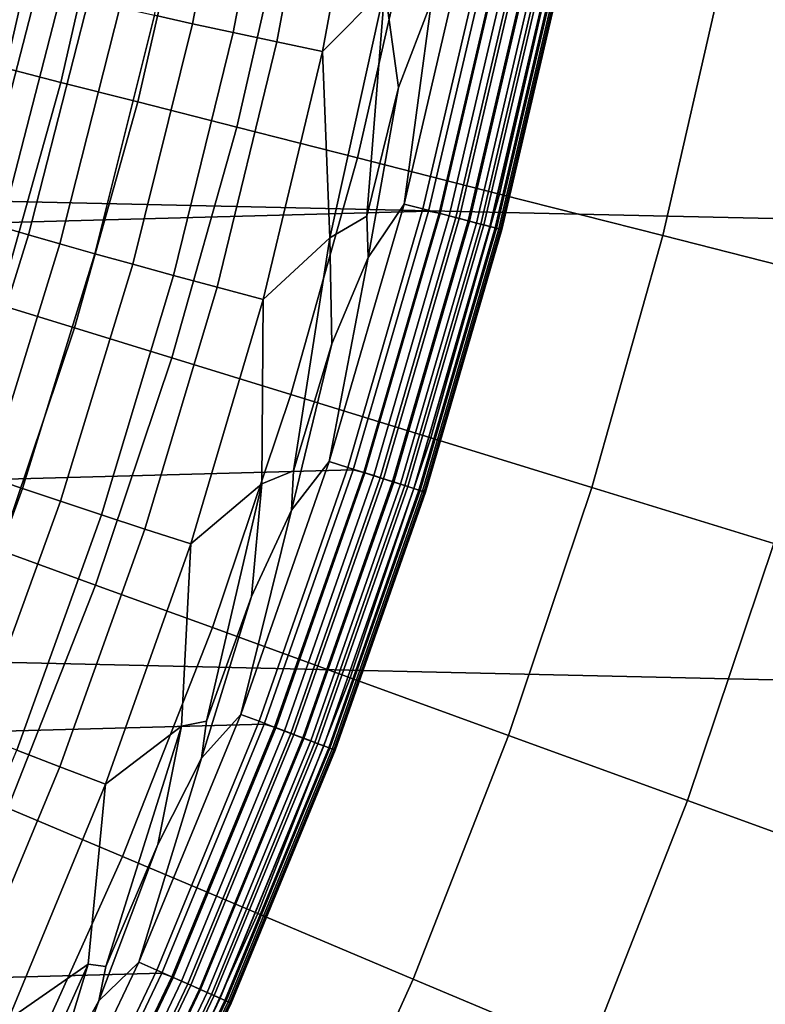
# Model space of a CAD drawing. Header units: metres. Extents: x -28 to 70, y -218 to 28.
# Tile 295 of 463: x 11.78 to 13.76, y -5.47 to -2.86. Entities that reach past the tile are written whole.
import ezdxf

# ---------------------------------------------------------------- set-up
doc = ezdxf.new("R2010")
doc.units = ezdxf.units.M
doc.layers.add('solid_10_261_432_XXX', color=7, linetype='CONTINUOUS')

msp = doc.modelspace()

# ---------------------------------------------------------------- linework, layer by layer
at = {"layer": 'solid_10_261_432_XXX'}
for points in [[(27.251122, -3.691395, -5), (-27.389296, -2.465067, -5), (-27.472309, -1.233766, -5), (27.389296, -2.465067, -5)], [(13.153274, -1.970128, 235.5), (-13.028501, -2.673606, 235.5), (-12.866096, -3.369506, 235.5), (13.02848, -2.673708, 235.5)], [(12.364438, -2.226897, 225.212967), (12.239664, -2.872309, 225.213409), (12.139088, -2.849961, 225.119034), (12.264395, -2.21009, 225.120041)], [(12.47216, -2.244562, 225.296692), (12.347981, -2.895943, 225.298447), (12.239664, -2.872309, 225.213409), (12.364438, -2.226897, 225.212967)], [(12.58674, -2.262953, 225.37059), (12.463215, -2.920683, 225.373489), (12.347981, -2.895943, 225.298447), (12.47216, -2.244562, 225.296692)], [(12.707304, -2.281928, 225.434082), (12.584484, -2.94634, 225.437973), (12.463215, -2.920683, 225.373489), (12.58674, -2.262953, 225.37059)], [(12.749773, -2.779304, 225.490021), (12.584484, -2.94634, 225.437973), (12.707304, -2.281928, 225.434082)], [(11.657597, -2.968389, 179.490997), (11.791067, -2.383616, 179.490997), (11.709557, -2.624173, 181), (11.632803, -2.945826, 181)], [(11.744953, -2.990633, 177.966064), (11.879424, -2.401477, 177.966064), (11.791067, -2.383616, 179.490997), (11.657597, -2.968389, 179.490997)], [(11.890865, -3.027786, 176.445908), (12.027007, -2.431312, 176.445908), (11.879424, -2.401477, 177.966064), (11.744953, -2.990633, 177.966064)], [(12.095102, -3.079792, 174.932922), (12.233582, -2.473072, 174.932922), (12.027007, -2.431312, 176.445908), (11.890865, -3.027786, 176.445908)], [(27.058064, -4.910316, -5), (-27.251122, -3.691395, -5), (-27.389296, -2.465067, -5), (27.251122, -3.691395, -5)], [(12.357343, -3.146566, 173.429489), (12.498825, -2.526692, 173.429489), (12.233582, -2.473072, 174.932922), (12.095102, -3.079792, 174.932922)], [(12.677174, -3.228005, 171.937958), (12.822318, -2.592088, 171.937958), (12.498825, -2.526692, 173.429489), (12.357343, -3.146566, 173.429489)], [(13.054092, -3.32398, 170.460709), (13.203552, -2.669156, 170.460709), (12.822318, -2.592088, 171.937958), (12.677174, -3.228005, 171.937958)], [(12.873621, -2.813213, 225.532532), (12.96275, -2.658335, 225.557358), (12.801282, -3.350643, 225.557358)], [(13.013406, -2.668723, 225.588638), (12.851307, -3.363736, 225.588638), (12.801282, -3.350643, 225.557358), (12.96275, -2.658335, 225.557358)], [(13.02848, -2.673708, 235.5), (-12.866096, -3.369506, 235.5), (-12.666559, -4.055647, 235.5), (12.866069, -3.369606, 235.5)], [(13.059992, -2.678276, 225.625946), (12.897313, -3.375778, 225.625946), (12.851307, -3.363736, 225.588638), (13.013406, -2.668723, 225.588638)], [(13.056695, -2.6776, 235.497971), (13.02848, -2.673708, 235.5), (12.866069, -3.369606, 235.5), (12.894059, -3.374926, 235.497971)], [(12.921062, -3.381994, 235.491898), (13.084038, -2.683208, 235.491898), (13.056695, -2.6776, 235.497971), (12.894059, -3.374926, 235.497971)], [(13.10183, -2.686856, 225.668716), (12.938629, -3.386592, 225.668716), (12.897313, -3.375778, 225.625946), (13.059992, -2.678276, 225.625946)], [(13.084038, -2.683208, 235.491898), (12.921062, -3.381994, 235.491898), (12.946953, -3.388771, 235.481918), (13.110255, -2.688584, 235.481918)], [(13.138307, -2.694337, 225.716309), (12.974652, -3.396021, 225.716309), (12.938629, -3.386592, 225.668716), (13.10183, -2.686856, 225.668716)], [(13.110255, -2.688584, 235.481918), (12.946953, -3.388771, 235.481918), (12.971204, -3.395118, 235.468231), (13.134812, -2.69362, 235.468231)], [(13.487505, -3.434341, 169.000046), (13.641927, -2.757775, 169.000046), (13.203552, -2.669156, 170.460709), (13.054092, -3.32398, 170.460709)], [(12.749773, -2.779304, 225.490021), (12.861324, -2.697645, 225.520355), (12.873621, -2.813213, 225.532532), (12.786661, -3.041129, 225.520981)], [(13.134812, -2.69362, 235.468231), (12.971204, -3.395118, 235.468231), (12.99332, -3.400907, 235.451096), (13.157208, -2.698213, 235.451096)], [(13.168891, -2.700609, 225.768066), (13.004855, -3.403926, 225.768066), (12.974652, -3.396021, 225.716309), (13.138307, -2.694337, 225.716309)], [(13.157208, -2.698213, 235.451096), (12.99332, -3.400907, 235.451096), (13.012851, -3.406019, 235.430893), (13.176986, -2.702269, 235.430893)], [(13.193134, -2.70558, 225.823212), (13.028797, -3.410193, 225.823212), (13.004855, -3.403926, 225.768066), (13.168891, -2.700609, 225.768066)], [(13.176986, -2.702269, 235.430893), (13.012851, -3.406019, 235.430893), (13.029398, -3.41035, 235.40802), (13.193742, -2.705705, 235.40802)], [(13.210684, -2.709179, 225.880936), (13.046127, -3.414729, 225.880936), (13.028797, -3.410193, 225.823212), (13.193134, -2.70558, 225.823212)], [(13.193742, -2.705705, 235.40802), (13.029398, -3.41035, 235.40802), (13.042624, -3.413812, 235.382935), (13.207134, -2.708452, 235.382935)], [(13.207134, -2.708452, 235.382935), (13.042624, -3.413812, 235.382935), (13.052258, -3.416334, 235.356171), (13.21689, -2.710452, 235.356171)], [(13.221282, -2.711353, 225.940384), (13.056594, -3.417469, 225.940384), (13.046127, -3.414729, 225.880936), (13.210684, -2.709179, 225.880936)], [(13.21689, -2.710452, 235.356171), (13.052258, -3.416334, 235.356171), (13.058104, -3.417864, 235.328247), (13.222811, -2.711666, 235.328247)], [(13.056594, -3.417469, 225.940384), (13.221282, -2.711353, 225.940384), (13.224775, -2.71207, 226), (13.060043, -3.418372, 226)], [(13.222811, -2.711666, 235.328247), (13.058104, -3.417864, 235.328247), (13.060043, -3.418372, 235.300003), (13.224775, -2.71207, 235.300003)], [(13.224775, -2.71207, 235.300003), (13.060043, -3.418372, 235.300003), (13.060043, -3.418372, 226), (13.224775, -2.71207, 226)], [(11.828529, -2.776668, 224.663437), (11.669481, -3.391577, 224.65567), (11.617733, -3.375088, 224.524628), (11.77679, -2.763068, 224.534363)], [(13.976728, -3.558913, 167.558289), (14.136751, -2.857806, 167.558289), (13.641927, -2.757775, 169.000046), (13.487505, -3.434341, 169.000046)], [(11.891147, -2.792283, 224.787369), (11.732147, -3.410693, 224.781494), (11.669481, -3.391577, 224.65567), (11.828529, -2.776668, 224.663437)], [(11.964162, -2.809795, 224.905197), (11.805254, -3.432291, 224.901108), (11.732147, -3.410693, 224.781494), (11.891147, -2.792283, 224.787369)], [(12.749773, -2.779304, 225.490021), (12.604086, -3.44025, 225.494781), (12.584484, -2.94634, 225.437973)], [(12.749773, -2.779304, 225.490021), (12.702797, -3.382518, 225.521622), (12.604086, -3.44025, 225.494781)], [(12.749773, -2.779304, 225.490021), (12.786661, -3.041129, 225.520981), (12.702797, -3.382518, 225.521622)], [(12.04702, -2.82907, 225.016037), (11.888244, -3.456205, 225.013641), (11.805254, -3.432291, 224.901108), (11.964162, -2.809795, 224.905197)], [(12.786661, -3.041129, 225.520981), (12.873621, -2.813213, 225.532532), (12.801282, -3.350643, 225.557358), (12.70612, -3.492678, 225.532532)], [(12.139088, -2.849961, 225.119034), (11.980484, -3.482254, 225.11821), (11.888244, -3.456205, 225.013641), (12.04702, -2.82907, 225.016037)], [(12.239664, -2.872309, 225.213409), (12.08127, -3.510239, 225.21402), (11.980484, -3.482254, 225.11821), (12.139088, -2.849961, 225.119034)], [(12.347981, -2.895943, 225.298447), (12.189836, -3.539947, 225.300354), (12.08127, -3.510239, 225.21402), (12.239664, -2.872309, 225.213409)], [(12.463215, -2.920683, 225.373489), (12.30535, -3.57115, 225.376541), (12.189836, -3.539947, 225.300354), (12.347981, -2.895943, 225.298447)], [(12.584484, -2.94634, 225.437973), (12.426934, -3.603611, 225.442001), (12.30535, -3.57115, 225.376541), (12.463215, -2.920683, 225.373489)], [(12.604086, -3.44025, 225.494781), (12.426934, -3.603611, 225.442001), (12.584484, -2.94634, 225.437973)], [(11.725162, -3.616733, 176.445908), (11.890865, -3.027786, 176.445908), (11.744953, -2.990633, 177.966064), (11.581283, -3.572353, 177.966064)], [(11.926552, -3.678854, 174.932922), (12.095102, -3.079792, 174.932922), (11.890865, -3.027786, 176.445908), (11.725162, -3.616733, 176.445908)], [(12.702797, -3.382518, 225.521622), (12.786661, -3.041129, 225.520981), (12.70612, -3.492678, 225.532532)], [(12.185139, -3.758617, 173.429489), (12.357343, -3.146566, 173.429489), (12.095102, -3.079792, 174.932922), (11.926552, -3.678854, 174.932922)], [(12.500512, -3.855897, 171.937958), (12.677174, -3.228005, 171.937958), (12.357343, -3.146566, 173.429489), (12.185139, -3.758617, 173.429489)], [(12.872178, -3.970541, 170.460709), (13.054092, -3.32398, 170.460709), (12.677174, -3.228005, 171.937958), (12.500512, -3.855897, 171.937958)], [(13.299551, -4.102368, 169.000046), (13.487505, -3.434341, 169.000046), (13.054092, -3.32398, 170.460709), (12.872178, -3.970541, 170.460709)], [(12.70612, -3.492678, 225.532532), (12.801282, -3.350643, 225.557358), (12.602868, -4.033281, 225.557358)], [(12.851307, -3.363736, 225.588638), (12.652117, -4.049041, 225.588638), (12.602868, -4.033281, 225.557358), (12.801282, -3.350643, 225.557358)], [(12.897313, -3.375778, 225.625946), (12.697411, -4.063537, 225.625946), (12.652117, -4.049041, 225.588638), (12.851307, -3.363736, 225.588638)], [(12.866069, -3.369606, 235.5), (-12.666559, -4.055647, 235.5), (-12.430457, -4.730085, 235.5), (12.666528, -4.055745, 235.5)], [(12.604086, -3.44025, 225.494781), (12.702797, -3.382518, 225.521622), (12.70612, -3.492678, 225.532532), (12.609792, -3.721568, 225.522247)], [(12.894059, -3.374926, 235.497971), (12.866069, -3.369606, 235.5), (12.666528, -4.055745, 235.5), (12.694209, -4.062512, 235.497971)], [(12.720793, -4.07102, 235.491898), (12.921062, -3.381994, 235.491898), (12.894059, -3.374926, 235.497971), (12.694209, -4.062512, 235.497971)], [(12.938629, -3.386592, 225.668716), (12.738086, -4.076554, 225.668716), (12.697411, -4.063537, 225.625946), (12.897313, -3.375778, 225.625946)], [(12.921062, -3.381994, 235.491898), (12.720793, -4.07102, 235.491898), (12.746283, -4.079177, 235.481918), (12.946953, -3.388771, 235.481918)], [(12.974652, -3.396021, 225.716309), (12.773551, -4.087904, 225.716309), (12.738086, -4.076554, 225.668716), (12.938629, -3.386592, 225.668716)], [(12.946953, -3.388771, 235.481918), (12.746283, -4.079177, 235.481918), (12.770158, -4.086818, 235.468231), (12.971204, -3.395118, 235.468231)], [(12.971204, -3.395118, 235.468231), (12.770158, -4.086818, 235.468231), (12.791931, -4.093786, 235.451096), (12.99332, -3.400907, 235.451096)], [(11.805254, -3.432291, 224.901108), (11.614091, -4.04536, 224.897247), (11.541134, -4.019627, 224.775833), (11.732147, -3.410693, 224.781494)], [(13.004855, -3.403926, 225.768066), (12.803286, -4.09742, 225.768066), (12.773551, -4.087904, 225.716309), (12.974652, -3.396021, 225.716309)], [(12.99332, -3.400907, 235.451096), (12.791931, -4.093786, 235.451096), (12.811159, -4.09994, 235.430893), (13.012851, -3.406019, 235.430893)], [(13.028797, -3.410193, 225.823212), (12.826857, -4.104963, 225.823212), (12.803286, -4.09742, 225.768066), (13.004855, -3.403926, 225.768066)], [(13.012851, -3.406019, 235.430893), (12.811159, -4.09994, 235.430893), (12.827449, -4.105153, 235.40802), (13.029398, -3.41035, 235.40802)], [(13.046127, -3.414729, 225.880936), (12.843918, -4.110424, 225.880936), (12.826857, -4.104963, 225.823212), (13.028797, -3.410193, 225.823212)], [(13.029398, -3.41035, 235.40802), (12.827449, -4.105153, 235.40802), (12.840469, -4.10932, 235.382935), (13.042624, -3.413812, 235.382935)], [(13.042624, -3.413812, 235.382935), (12.840469, -4.10932, 235.382935), (12.849954, -4.112355, 235.356155), (13.052258, -3.416334, 235.356171)], [(13.056594, -3.417469, 225.940384), (12.854222, -4.113721, 225.940384), (12.843918, -4.110424, 225.880936), (13.046127, -3.414729, 225.880936)], [(13.052258, -3.416334, 235.356171), (12.849954, -4.112355, 235.356155), (12.855709, -4.114197, 235.328247), (13.058104, -3.417864, 235.328247)], [(12.854222, -4.113721, 225.940384), (13.056594, -3.417469, 225.940384), (13.060043, -3.418372, 226), (12.857618, -4.114809, 226)], [(13.058104, -3.417864, 235.328247), (12.855709, -4.114197, 235.328247), (12.857618, -4.114809, 235.300003), (13.060043, -3.418372, 235.300003)], [(13.060043, -3.418372, 235.300003), (12.857618, -4.114809, 235.300003), (12.857618, -4.114809, 226), (13.060043, -3.418372, 226)], [(11.888244, -3.456205, 225.013641), (11.696939, -4.073973, 225.011429), (11.614091, -4.04536, 224.897247), (11.805254, -3.432291, 224.901108)], [(12.426934, -3.603611, 225.442001), (12.604086, -3.44025, 225.494781), (12.507709, -4.058032, 225.522888), (12.424121, -4.093029, 225.499649)], [(12.604086, -3.44025, 225.494781), (12.609792, -3.721568, 225.522247), (12.507709, -4.058032, 225.522888)], [(13.781958, -4.251171, 167.558289), (13.976728, -3.558913, 167.558289), (13.487505, -3.434341, 169.000046), (13.299551, -4.102368, 169.000046)], [(11.980484, -3.482254, 225.11821), (11.789044, -4.105248, 225.117554), (11.696939, -4.073973, 225.011429), (11.888244, -3.456205, 225.013641)], [(12.08127, -3.510239, 225.21402), (11.889708, -4.138946, 225.214783), (11.789044, -4.105248, 225.117554), (11.980484, -3.482254, 225.11821)], [(12.609792, -3.721568, 225.522247), (12.70612, -3.492678, 225.532532), (12.602868, -4.033281, 225.557358), (12.502784, -4.162292, 225.532532)], [(12.189836, -3.539947, 225.300354), (11.998158, -4.17481, 225.302399), (11.889708, -4.138946, 225.214783), (12.08127, -3.510239, 225.21402)], [(12.30535, -3.57115, 225.376541), (12.113572, -4.212567, 225.3797), (11.998158, -4.17481, 225.302399), (12.189836, -3.539947, 225.300354)], [(12.426934, -3.603611, 225.442001), (12.235066, -4.251928, 225.446136), (12.113572, -4.212567, 225.3797), (12.30535, -3.57115, 225.376541)], [(12.424121, -4.093029, 225.499649), (12.235066, -4.251928, 225.446136), (12.426934, -3.603611, 225.442001)], [(11.728351, -4.268771, 174.932922), (11.926552, -3.678854, 174.932922), (11.725162, -3.616733, 176.445908), (11.530307, -4.196689, 176.445908)], [(11.982639, -4.361324, 173.429489), (12.185139, -3.758617, 173.429489), (11.926552, -3.678854, 174.932922), (11.728351, -4.268771, 174.932922)], [(26.810513, -6.119348, -5), (-27.058064, -4.910316, -5), (-27.251122, -3.691395, -5), (27.058064, -4.910316, -5)], [(12.507709, -4.058032, 225.522888), (12.609792, -3.721568, 225.522247), (12.502784, -4.162292, 225.532532)], [(12.292773, -4.474204, 171.937958), (12.500512, -3.855897, 171.937958), (12.185139, -3.758617, 173.429489), (11.982639, -4.361324, 173.429489)], [(12.658262, -4.607231, 170.460709), (12.872178, -3.970541, 170.460709), (12.500512, -3.855897, 171.937958), (12.292773, -4.474204, 171.937958)], [(13.078532, -4.760197, 169.000046), (13.299551, -4.102368, 169.000046), (12.872178, -3.970541, 170.460709), (12.658262, -4.607231, 170.460709)], [(12.502784, -4.162292, 225.532532), (12.602868, -4.033281, 225.557358), (12.36808, -4.704278, 225.557358)], [(12.652117, -4.049041, 225.588638), (12.416411, -4.722661, 225.588638), (12.36808, -4.704278, 225.557358), (12.602868, -4.033281, 225.557358)], [(12.666528, -4.055745, 235.5), (-12.430457, -4.730085, 235.5), (-12.158466, -5.39089, 235.5), (12.430421, -4.730182, 235.5)], [(11.789044, -4.105248, 225.117554), (11.56532, -4.717247, 225.11705), (11.473661, -4.680698, 225.009415), (11.696939, -4.073973, 225.011429)], [(12.424121, -4.093029, 225.499649), (12.507709, -4.058032, 225.522888), (12.502784, -4.162292, 225.532532), (12.396622, -4.391669, 225.523514)], [(12.697411, -4.063537, 225.625946), (12.460861, -4.739567, 225.625946), (12.416411, -4.722661, 225.588638), (12.652117, -4.049041, 225.588638)], [(12.694209, -4.062512, 235.497971), (12.666528, -4.055745, 235.5), (12.430421, -4.730182, 235.5), (12.457722, -4.738374, 235.497971)], [(12.48381, -4.748297, 235.491898), (12.720793, -4.07102, 235.491898), (12.694209, -4.062512, 235.497971), (12.457722, -4.738374, 235.497971)], [(12.738086, -4.076554, 225.668716), (12.500779, -4.754751, 225.668716), (12.460861, -4.739567, 225.625946), (12.697411, -4.063537, 225.625946)], [(12.720793, -4.07102, 235.491898), (12.48381, -4.748297, 235.491898), (12.508825, -4.757811, 235.481918), (12.746283, -4.079177, 235.481918)], [(12.235066, -4.251928, 225.446136), (12.424121, -4.093029, 225.499649), (12.276608, -4.722237, 225.524139), (12.210329, -4.735865, 225.504608)], [(12.424121, -4.093029, 225.499649), (12.396622, -4.391669, 225.523514), (12.276608, -4.722237, 225.524139)], [(12.773551, -4.087904, 225.716309), (12.535583, -4.767989, 225.716309), (12.500779, -4.754751, 225.668716), (12.738086, -4.076554, 225.668716)], [(12.746283, -4.079177, 235.481918), (12.508825, -4.757811, 235.481918), (12.532255, -4.766723, 235.468216), (12.770158, -4.086818, 235.468231)], [(12.770158, -4.086818, 235.468231), (12.532255, -4.766723, 235.468216), (12.553623, -4.77485, 235.451096), (12.791931, -4.093786, 235.451096)], [(12.803286, -4.09742, 225.768066), (12.564764, -4.779088, 225.768066), (12.535583, -4.767989, 225.716309), (12.773551, -4.087904, 225.716309)], [(12.791931, -4.093786, 235.451096), (12.553623, -4.77485, 235.451096), (12.572493, -4.782027, 235.430893), (12.811159, -4.09994, 235.430893)], [(12.826857, -4.104963, 225.823212), (12.587895, -4.787886, 225.823212), (12.564764, -4.779088, 225.768066), (12.803286, -4.09742, 225.768066)], [(12.811159, -4.09994, 235.430893), (12.572493, -4.782027, 235.430893), (12.588479, -4.788108, 235.40802), (12.827449, -4.105153, 235.40802)], [(11.889708, -4.138946, 225.214783), (11.665514, -4.756711, 225.215698), (11.56532, -4.717247, 225.11705), (11.789044, -4.105248, 225.117554)], [(12.843918, -4.110424, 225.880936), (12.60464, -4.794255, 225.880936), (12.587895, -4.787886, 225.823212), (12.826857, -4.104963, 225.823212)], [(12.827449, -4.105153, 235.40802), (12.588479, -4.788108, 235.40802), (12.601256, -4.792968, 235.382935), (12.840469, -4.10932, 235.382935)], [(12.840469, -4.10932, 235.382935), (12.601256, -4.792968, 235.382935), (12.610563, -4.796508, 235.356155), (12.849954, -4.112355, 235.356155)], [(12.854222, -4.113721, 225.940384), (12.614752, -4.798101, 225.940384), (12.60464, -4.794255, 225.880936), (12.843918, -4.110424, 225.880936)], [(12.849954, -4.112355, 235.356155), (12.610563, -4.796508, 235.356155), (12.616212, -4.798656, 235.328247), (12.855709, -4.114197, 235.328247)], [(12.614752, -4.798101, 225.940384), (12.854222, -4.113721, 225.940384), (12.857618, -4.114809, 226), (12.618085, -4.799369, 226)], [(12.855709, -4.114197, 235.328247), (12.616212, -4.798656, 235.328247), (12.618085, -4.799369, 235.300003), (12.857618, -4.114809, 235.300003)], [(12.857618, -4.114809, 235.300003), (12.618085, -4.799369, 235.300003), (12.618085, -4.799369, 226), (12.857618, -4.114809, 226)], [(13.552922, -4.93286, 167.558289), (13.781958, -4.251171, 167.558289), (13.299551, -4.102368, 169.000046), (13.078532, -4.760197, 169.000046)], [(11.998158, -4.17481, 225.302399), (11.773481, -4.798792, 225.304565), (11.665514, -4.756711, 225.215698), (11.889708, -4.138946, 225.214783)], [(12.113572, -4.212567, 225.3797), (11.888397, -4.843169, 225.38298), (11.773481, -4.798792, 225.304565), (11.998158, -4.17481, 225.302399)], [(12.396622, -4.391669, 225.523514), (12.502784, -4.162292, 225.532532), (12.36808, -4.704278, 225.557358), (12.264186, -4.820168, 225.532532)], [(12.235066, -4.251928, 225.446136), (12.009385, -4.889501, 225.450363), (11.888397, -4.843169, 225.38298), (12.113572, -4.212567, 225.3797)], [(12.210329, -4.735865, 225.504608), (12.009385, -4.889501, 225.450363), (12.235066, -4.251928, 225.446136)], [(14.080684, -5.124949, 166.13768), (14.318638, -4.416715, 166.13768), (13.781958, -4.251171, 167.558289), (13.552922, -4.93286, 167.558289)], [(11.75035, -4.953188, 173.429489), (11.982639, -4.361324, 173.429489), (11.728351, -4.268771, 174.932922), (11.500991, -4.848074, 174.932922)], [(12.054471, -5.081386, 171.937958), (12.292773, -4.474204, 171.937958), (11.982639, -4.361324, 173.429489), (11.75035, -4.953188, 173.429489)], [(12.276608, -4.722237, 225.524139), (12.396622, -4.391669, 225.523514), (12.264186, -4.820168, 225.532532)], [(12.412875, -5.232466, 170.460709), (12.658262, -4.607231, 170.460709), (12.292773, -4.474204, 171.937958), (12.054471, -5.081386, 171.937958)], [(12.824999, -5.40619, 169.000046), (13.078532, -4.760197, 169.000046), (12.658262, -4.607231, 170.460709), (12.412875, -5.232466, 170.460709)], [(12.264186, -4.820168, 225.532532), (12.36808, -4.704278, 225.557358), (12.097596, -5.361698, 225.557358)], [(12.416411, -4.722661, 225.588638), (12.144871, -5.38265, 225.588638), (12.097596, -5.361698, 225.557358), (12.36808, -4.704278, 225.557358)], [(12.460861, -4.739567, 225.625946), (12.188348, -5.401919, 225.625946), (12.144871, -5.38265, 225.588638), (12.416411, -4.722661, 225.588638)], [(12.210329, -4.735865, 225.504608), (12.276608, -4.722237, 225.524139), (12.264186, -4.820168, 225.532532), (12.147754, -5.049497, 225.524765)], [(12.430421, -4.730182, 235.5), (-12.158466, -5.39089, 235.5), (-11.851411, -6.036062, 235.5), (12.158424, -5.390984, 235.5)], [(12.009385, -4.889501, 225.450363), (12.210329, -4.735865, 225.504608), (12.01015, -5.373213, 225.525391), (11.963255, -5.367001, 225.509644)], [(12.210329, -4.735865, 225.504608), (12.147754, -5.049497, 225.524765), (12.01015, -5.373213, 225.525391)], [(12.457722, -4.738374, 235.497971), (12.430421, -4.730182, 235.5), (12.158424, -5.390984, 235.5), (12.18528, -5.400559, 235.497971)], [(12.210798, -5.411869, 235.491898), (12.48381, -4.748297, 235.491898), (12.457722, -4.738374, 235.497971), (12.18528, -5.400559, 235.497971)], [(12.500779, -4.754751, 225.668716), (12.227393, -5.419224, 225.668716), (12.188348, -5.401919, 225.625946), (12.460861, -4.739567, 225.625946)], [(12.48381, -4.748297, 235.491898), (12.210798, -5.411869, 235.491898), (12.235266, -5.422713, 235.481918), (12.508825, -4.757811, 235.481918)], [(12.535583, -4.767989, 225.716309), (12.261436, -5.434312, 225.716309), (12.227393, -5.419224, 225.668716), (12.500779, -4.754751, 225.668716)], [(12.508825, -4.757811, 235.481918), (12.235266, -5.422713, 235.481918), (12.258183, -5.43287, 235.468216), (12.532255, -4.766723, 235.468216)], [(12.532255, -4.766723, 235.468216), (12.258183, -5.43287, 235.468216), (12.279083, -5.442133, 235.451096), (12.553623, -4.77485, 235.451096)], [(12.564764, -4.779088, 225.768066), (12.289979, -5.446962, 225.768066), (12.261436, -5.434312, 225.716309), (12.535583, -4.767989, 225.716309)], [(12.553623, -4.77485, 235.451096), (12.279083, -5.442133, 235.451096), (12.29754, -5.450313, 235.430893), (12.572493, -4.782027, 235.430893)], [(12.587895, -4.787886, 225.823212), (12.312604, -5.45699, 225.823212), (12.289979, -5.446962, 225.768066), (12.564764, -4.779088, 225.768066)], [(13.290192, -5.602285, 167.558289), (13.552922, -4.93286, 167.558289), (13.078532, -4.760197, 169.000046), (12.824999, -5.40619, 169.000046)], [(11.888397, -4.843169, 225.38298), (11.630435, -5.461219, 225.386353), (11.516421, -5.410185, 225.306839), (11.773481, -4.798792, 225.304565)], [(12.572493, -4.782027, 235.430893), (12.29754, -5.450313, 235.430893), (12.313176, -5.457243, 235.408005), (12.588479, -4.788108, 235.40802)], [(12.60464, -4.794255, 225.880936), (12.328982, -5.464249, 225.880936), (12.312604, -5.45699, 225.823212), (12.587895, -4.787886, 225.823212)], [(12.588479, -4.788108, 235.40802), (12.313176, -5.457243, 235.408005), (12.325674, -5.462782, 235.382935), (12.601256, -4.792968, 235.382935)], [(12.601256, -4.792968, 235.382935), (12.325674, -5.462782, 235.382935), (12.334778, -5.466817, 235.356155), (12.610563, -4.796508, 235.356155)], [(12.614752, -4.798101, 225.940384), (12.338873, -5.468633, 225.940384), (12.328982, -5.464249, 225.880936), (12.60464, -4.794255, 225.880936)], [(12.610563, -4.796508, 235.356155), (12.334778, -5.466817, 235.356155), (12.340302, -5.469265, 235.328247), (12.616212, -4.798656, 235.328247)], [(12.338873, -5.468633, 225.940384), (12.614752, -4.798101, 225.940384), (12.618085, -4.799369, 226), (12.342134, -5.470078, 226)], [(12.616212, -4.798656, 235.328247), (12.340302, -5.469265, 235.328247), (12.342133, -5.470078, 235.300003), (12.618085, -4.799369, 235.300003)], [(12.618085, -4.799369, 235.300003), (12.342133, -5.470078, 235.300003), (12.342134, -5.470078, 226), (12.618085, -4.799369, 226)], [(12.147754, -5.049497, 225.524765), (12.264186, -4.820168, 225.532532), (12.097596, -5.361698, 225.557358), (11.991, -5.464449, 225.532532)], [(12.009385, -4.889501, 225.450363), (11.750489, -5.514566, 225.454681), (11.630435, -5.461219, 225.386353), (11.888397, -4.843169, 225.38298)], [(11.963255, -5.367001, 225.509644), (11.750489, -5.514566, 225.454681), (12.009385, -4.889501, 225.450363)], [(26.508976, -7.316027, -5), (-26.810513, -6.119348, -5), (-27.058064, -4.910316, -5), (26.810513, -6.119348, -5)], [(13.807722, -5.820443, 166.13768), (14.080684, -5.124949, 166.13768), (13.552922, -4.93286, 167.558289), (13.290192, -5.602285, 167.558289)], [(11.786201, -5.675935, 171.937958), (12.054471, -5.081386, 171.937958), (11.75035, -4.953188, 173.429489), (11.488848, -5.532737, 173.429489)], [(12.01015, -5.373213, 225.525391), (12.147754, -5.049497, 225.524765), (11.991, -5.464449, 225.532532)], [(12.136628, -5.844692, 170.460709), (12.412875, -5.232466, 170.460709), (12.054471, -5.081386, 171.937958), (11.786201, -5.675935, 171.937958)], [(12.539579, -6.038743, 169.000046), (12.824999, -5.40619, 169.000046), (12.412875, -5.232466, 170.460709), (12.136628, -5.844692, 170.460709)], [(11.963255, -5.367001, 225.509644), (11.863895, -5.69315, 225.526016), (11.683534, -5.984711, 225.514725)], [(11.963255, -5.367001, 225.509644), (11.683534, -5.984711, 225.514725), (11.750489, -5.514566, 225.454681)], [(11.991, -5.464449, 225.532532), (12.097596, -5.361698, 225.557358), (11.792196, -6.003644, 225.557358)], [(12.144871, -5.38265, 225.588638), (11.838278, -6.027103, 225.588638), (11.792196, -6.003644, 225.557358), (12.097596, -5.361698, 225.557358)], [(11.963255, -5.367001, 225.509644), (12.01015, -5.373213, 225.525391), (11.991, -5.464449, 225.532532), (11.863895, -5.69315, 225.526016)], [(12.158424, -5.390984, 235.5), (-11.851411, -6.036062, 235.5), (-11.510152, -6.663812, 235.5), (11.851366, -6.036152, 235.5)], [(12.188348, -5.401919, 225.625946), (11.880657, -6.04868, 225.625946), (11.838278, -6.027103, 225.588638), (12.144871, -5.38265, 225.588638)], [(12.18528, -5.400559, 235.497971), (12.158424, -5.390984, 235.5), (11.851366, -6.036152, 235.5), (11.877669, -6.047159, 235.497971)], [(11.902543, -6.059823, 235.491898), (12.210798, -5.411869, 235.491898), (12.18528, -5.400559, 235.497971), (11.877669, -6.047159, 235.497971)], [(12.227393, -5.419224, 225.668716), (11.918717, -6.068057, 225.668716), (11.880657, -6.04868, 225.625946), (12.188348, -5.401919, 225.625946)], [(12.99442, -6.257783, 167.558289), (13.290192, -5.602285, 167.558289), (12.824999, -5.40619, 169.000046), (12.539579, -6.038743, 169.000046)], [(12.210798, -5.411869, 235.491898), (11.902543, -6.059823, 235.491898), (11.926393, -6.071965, 235.481918), (12.235266, -5.422713, 235.481918)], [(12.261436, -5.434312, 225.716309), (11.9519, -6.084951, 225.716309), (11.918717, -6.068057, 225.668716), (12.227393, -5.419224, 225.668716)], [(12.235266, -5.422713, 235.481918), (11.926393, -6.071965, 235.481918), (11.948731, -6.083338, 235.468216), (12.258183, -5.43287, 235.468216)], [(12.258183, -5.43287, 235.468216), (11.948731, -6.083338, 235.468216), (11.969104, -6.09371, 235.451096), (12.279083, -5.442133, 235.451096)], [(12.289979, -5.446962, 225.768066), (11.979723, -6.099116, 225.768066), (11.9519, -6.084951, 225.716309), (12.261436, -5.434312, 225.716309)], [(12.279083, -5.442133, 235.451096), (11.969104, -6.09371, 235.451096), (11.987094, -6.102869, 235.430893), (12.29754, -5.450313, 235.430893)], [(12.312604, -5.45699, 225.823212), (12.001777, -6.110344, 225.823212), (11.979723, -6.099116, 225.768066), (12.289979, -5.446962, 225.768066)], [(12.29754, -5.450313, 235.430893), (11.987094, -6.102869, 235.430893), (12.002336, -6.110629, 235.408005), (12.313176, -5.457243, 235.408005)], [(12.328982, -5.464249, 225.880936), (12.017741, -6.118472, 225.880936), (12.001777, -6.110344, 225.823212), (12.312604, -5.45699, 225.823212)], [(12.313176, -5.457243, 235.408005), (12.002336, -6.110629, 235.408005), (12.014518, -6.116831, 235.382935), (12.325674, -5.462782, 235.382935)], [(11.863895, -5.69315, 225.526016), (11.991, -5.464449, 225.532532), (11.792196, -6.003644, 225.557358), (11.683995, -6.093318, 225.532532)], [(12.325674, -5.462782, 235.382935), (12.014518, -6.116831, 235.382935), (12.023391, -6.121348, 235.356155), (12.334778, -5.466817, 235.356155)], [(12.338873, -5.468633, 225.940384), (12.027383, -6.123381, 225.940384), (12.017741, -6.118472, 225.880936), (12.328982, -5.464249, 225.880936)], [(12.334778, -5.466817, 235.356155), (12.023391, -6.121348, 235.356155), (12.028775, -6.12409, 235.328232), (12.340302, -5.469265, 235.328247)], [(12.027383, -6.123381, 225.940384), (12.338873, -5.468633, 225.940384), (12.342134, -5.470078, 226), (12.03056, -6.124999, 226)], [(12.340302, -5.469265, 235.328247), (12.028775, -6.12409, 235.328232), (12.03056, -6.124999, 235.300003), (12.342133, -5.470078, 235.300003)], [(12.342133, -5.470078, 235.300003), (12.03056, -6.124999, 235.300003), (12.03056, -6.124999, 226), (12.342134, -5.470078, 226)]]:
    msp.add_3dface(points, dxfattribs=at)

doc.saveas('drawing.dxf')
